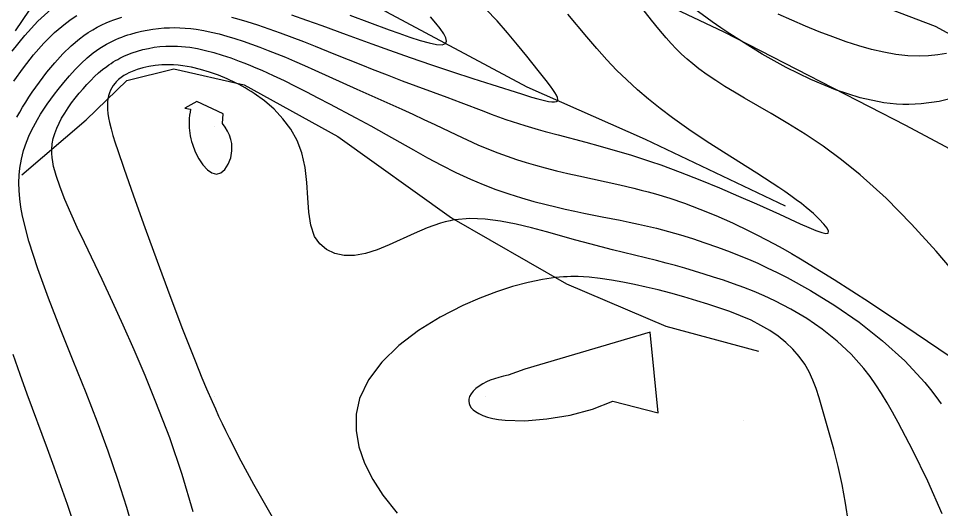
# Model space of a CAD drawing. Extents: x 2356077 to 2359823, y 225951 to 227822.
# Drawn here: x 2357935.9 to 2358021, y 226367.3 to 226412.6 of the extents above; entities that cross this region are included whole.
import ezdxf

# ---------------------------------------------------------------- set-up
doc = ezdxf.new("R2010")
doc.units = 0
for name, color, linetype in [('DTM Contours Major', 7, 'Continuous'), ('DTM Contours Minor', 7, 'Continuous'), ('Exist DTM Breakline', 7, 'Continuous'), ('Exist DTM Breakline Underwater', 7, 'Continuous'), ('Exist DTM Crownline', 7, 'Continuous'), ('Exist Roads EOP', 7, 'Continuous'), ('PH Exist DTM Breakline', 7, 'Continuous'), ('PH Exist DTM Point', 7, 'Continuous')]:
    doc.layers.add(name, color=color, linetype=linetype)

msp = doc.modelspace()

# ---------------------------------------------------------------- linework, layer by layer
at = {"layer": 'DTM Contours Major'}
for points in [[(2357961.074, 226412.926), (2357962.462, 226412.443), (2357963.882, 226411.934), (2357966.1, 226411.12), (2357968.478, 226410.243), (2357970.128, 226409.647), (2357972.038, 226408.978), (2357973.988, 226408.313), (2357975.928, 226407.666), (2357977.807, 226407.051), (2357979.574, 226406.481), (2357982.297, 226405.616), (2357983.226, 226405.332), (2357983.806, 226405.165), (2357984.414, 226405.008), (2357984.789, 226404.929), (2357985.105, 226404.883), (2357985.358, 226404.876), (2357985.539, 226404.913), (2357985.645, 226404.997), (2357985.671, 226405.122), (2357985.634, 226405.288), (2357985.54, 226405.496), (2357985.395, 226405.741), (2357985.206, 226406.023), (2357984.978, 226406.338), (2357984.575, 226406.873), (2357983.853, 226407.796), (2357982.803, 226409.116), (2357981.945, 226410.169), (2357981.022, 226411.263), (2357980.041, 226412.366), (2357979.011, 226413.451)], [(2357935.441, 226406.808), (2357936.309, 226408.044), (2357937.232, 226409.22), (2357938.196, 226410.312), (2357939.187, 226411.294), (2357940.19, 226412.139), (2357940.722, 226412.524), (2357941.253, 226412.868)], [(2357952.336, 226404.936), (2357951.224, 226404.307), (2357951.757, 226404.2), (2357951.702, 226403.928), (2357951.659, 226403.65), (2357951.629, 226403.366), (2357951.612, 226403.078), (2357951.611, 226402.785), (2357951.624, 226402.49), (2357951.647, 226402.241), (2357951.681, 226401.99), (2357951.726, 226401.739), (2357951.781, 226401.488), (2357951.846, 226401.237), (2357951.921, 226400.987), (2357952.187, 226400.288), (2357952.516, 226399.638), (2357952.891, 226399.071), (2357953.297, 226398.623), (2357953.718, 226398.33), (2357954.137, 226398.225), (2357954.552, 226398.341), (2357954.926, 226398.655), (2357955.235, 226399.125), (2357955.457, 226399.708), (2357955.57, 226400.359), (2357955.549, 226401.036), (2357955.468, 226401.429), (2357955.337, 226401.814), (2357955.16, 226402.186), (2357954.94, 226402.545), (2357954.682, 226402.887), (2357954.763, 226403.777), (2357952.336, 226404.936)], [(2358012.49, 226366.063), (2358012.232, 226367.841), (2358011.907, 226369.565), (2358011.532, 226371.227), (2358011.129, 226372.819), (2358010.714, 226374.333), (2358010.042, 226376.69), (2358009.776, 226377.573), (2358009.497, 226378.412), (2358009.193, 226379.206), (2358008.852, 226379.954), (2358008.459, 226380.656), (2358007.95, 226381.385), (2358007.367, 226382.058), (2358006.717, 226382.68), (2358006.004, 226383.251), (2358005.234, 226383.776), (2358004.413, 226384.256), (2358003.493, 226384.721), (2358002.533, 226385.144), (2358001.542, 226385.531), (2358000.532, 226385.887), (2357999.514, 226386.218), (2357998.498, 226386.528), (2357997.29, 226386.88), (2357996.095, 226387.211), (2357994.906, 226387.522), (2357993.818, 226387.789), (2357992.735, 226388.035), (2357991.662, 226388.253), (2357990.602, 226388.44), (2357989.562, 226388.588), (2357988.546, 226388.694), (2357988.037, 226388.729), (2357987.53, 226388.751), (2357987.199, 226388.756), (2357986.865, 226388.754), (2357986.524, 226388.744), (2357986.175, 226388.725), (2357985.813, 226388.697), (2357985.438, 226388.658), (2357984.231, 226388.48), (2357982.904, 226388.203), (2357981.48, 226387.828), (2357979.985, 226387.352), (2357978.444, 226386.774), (2357976.882, 226386.094), (2357974.796, 226385.019), (2357972.798, 226383.775), (2357970.972, 226382.382), (2357969.399, 226380.86), (2357968.162, 226379.229), (2357967.343, 226377.509), (2357967.029, 226376.046), (2357967.023, 226374.551), (2357967.297, 226373.04), (2357967.822, 226371.529), (2357968.57, 226370.032), (2357969.511, 226368.565), (2357970.809, 226366.919)]]:
    msp.add_lwpolyline(points, dxfattribs=at)
at = {"layer": 'DTM Contours Minor'}
for points in [[(2357935.583, 226411.449), (2357938.16, 226415.289)], [(2358022.721, 226388.597), (2358020.585, 226391.091), (2358018.318, 226393.59), (2358015.966, 226395.984), (2358013.575, 226398.164), (2358011.859, 226399.55), (2358010.162, 226400.788), (2358008.502, 226401.898), (2358006.893, 226402.899), (2358005.352, 226403.811), (2358002.905, 226405.223), (2358001.967, 226405.775), (2358001.076, 226406.316), (2358000.232, 226406.854), (2357999.433, 226407.397), (2357998.677, 226407.951), (2357998.127, 226408.389), (2357997.598, 226408.839), (2357997.089, 226409.305), (2357996.595, 226409.786), (2357996.115, 226410.286), (2357995.645, 226410.806), (2357994.971, 226411.601), (2357994.306, 226412.428), (2357992.97, 226414.128)], [(2357935.277, 226409.577), (2357936.447, 226411.031), (2357937.659, 226412.333), (2357938.891, 226413.438)], [(2358022.475, 226405.322), (2358020.859, 226404.934), (2358019.211, 226404.7), (2358018.645, 226404.661), (2358018.077, 226404.646), (2358017.505, 226404.652), (2358016.93, 226404.681), (2358016.35, 226404.733), (2358015.764, 226404.807), (2358013.562, 226405.269), (2358011.305, 226405.995), (2358009.024, 226406.94), (2358006.752, 226408.058), (2358004.519, 226409.304), (2358002.357, 226410.634), (2358001.532, 226411.171), (2358000.721, 226411.715), (2357999.921, 226412.267), (2357998.171, 226413.532)], [(2357935.709, 226403.467), (2357935.973, 226403.94), (2357936.246, 226404.406), (2357936.53, 226404.867), (2357936.824, 226405.324), (2357937.128, 226405.779), (2357937.786, 226406.71), (2357938.48, 226407.62), (2357939.204, 226408.492), (2357939.951, 226409.308), (2357940.714, 226410.054), (2357941.486, 226410.712), (2357941.897, 226411.02), (2357942.309, 226411.3), (2357942.721, 226411.554), (2357943.134, 226411.785), (2357943.547, 226411.993), (2357943.961, 226412.182), (2357944.316, 226412.328), (2357944.671, 226412.462), (2357945.028, 226412.584), (2357945.387, 226412.696)], [(2357955.517, 226412.712), (2357956.217, 226412.519), (2357956.932, 226412.308), (2357957.941, 226411.989), (2357958.975, 226411.641), (2357960.029, 226411.268), (2357961.098, 226410.873), (2357962.179, 226410.459), (2357963.267, 226410.03), (2357964.99, 226409.333), (2357967.624, 226408.263), (2357968.524, 226407.905), (2357969.903, 226407.37), (2357971.298, 226406.843), (2357975.403, 226405.318), (2357976.688, 226404.835), (2357978.821, 226404.017), (2357979.501, 226403.76), (2357980.174, 226403.512), (2357980.843, 226403.274), (2357981.431, 226403.074), (2357982.023, 226402.881), (2357982.62, 226402.694), (2357983.226, 226402.512), (2357983.843, 226402.333), (2357984.475, 226402.156), (2357985.677, 226401.832), (2357988.236, 226401.161), (2357989.581, 226400.799), (2357990.963, 226400.412), (2357992.376, 226399.99), (2357993.292, 226399.701), (2357994.222, 226399.393), (2357995.168, 226399.064), (2357996.953, 226398.405), (2357998.767, 226397.692), (2358000.572, 226396.949), (2358002.331, 226396.197), (2358004.008, 226395.459), (2358006.112, 226394.51), (2358008.032, 226393.633), (2358008.821, 226393.283), (2358009.488, 226393.007), (2358010.02, 226392.819), (2358010.399, 226392.736), (2358010.611, 226392.773), (2358010.646, 226392.939), (2358010.513, 226393.222), (2358010.227, 226393.603), (2358009.801, 226394.064), (2358009.249, 226394.585), (2358008.586, 226395.15), (2358008.143, 226395.5), (2358007.667, 226395.858), (2358007.159, 226396.225), (2358006.621, 226396.601), (2358006.055, 226396.985), (2358005.461, 226397.378), (2358004.04, 226398.291), (2358000.949, 226400.237), (2357999.352, 226401.264), (2357997.767, 226402.324), (2357996.231, 226403.412), (2357995.108, 226404.264), (2357994.033, 226405.131), (2357993.006, 226406.013), (2357992.025, 226406.912), (2357991.088, 226407.827), (2357990.196, 226408.758), (2357989.244, 226409.821), (2357988.333, 226410.89), (2357986.592, 226412.988)], [(2357966.461, 226412.905), (2357970.076, 226411.553), (2357970.974, 226411.225), (2357972, 226410.865), (2357972.942, 226410.559), (2357973.77, 226410.328), (2357974.456, 226410.189), (2357974.97, 226410.163), (2357975.285, 226410.269), (2357975.379, 226410.479), (2357975.318, 226410.789), (2357975.121, 226411.183), (2357974.806, 226411.648), (2357974.393, 226412.167), (2357973.9, 226412.727)], [(2358021.555, 226409.35), (2358020.73, 226409.218), (2358019.891, 226409.134), (2358019.036, 226409.105), (2358017.963, 226409.149), (2358016.866, 226409.273), (2358015.748, 226409.472), (2358014.611, 226409.736), (2358013.458, 226410.059), (2358012.293, 226410.433), (2358011.037, 226410.88), (2358009.776, 226411.367), (2358008.514, 226411.886), (2358007.259, 226412.428), (2358006.014, 226412.985)], [(2357946.559, 226364.972), (2357945.85, 226367.449), (2357945.035, 226370.009), (2357944.13, 226372.635), (2357943.148, 226375.311), (2357942.104, 226378.021), (2357940.923, 226380.98), (2357939.745, 226383.909), (2357938.629, 226386.759), (2357937.633, 226389.479), (2357936.818, 226392.019), (2357936.24, 226394.329), (2357936.091, 226395.159), (2357935.987, 226395.95), (2357935.926, 226396.704), (2357935.907, 226397.424), (2357935.929, 226398.112), (2357935.992, 226398.773), (2357936.133, 226399.606), (2357936.334, 226400.399), (2357936.589, 226401.156), (2357936.891, 226401.882), (2357937.232, 226402.58), (2357937.604, 226403.254), (2357937.896, 226403.738), (2357938.2, 226404.213), (2357938.515, 226404.678), (2357938.84, 226405.135), (2357939.174, 226405.585), (2357939.516, 226406.028), (2357940.032, 226406.667), (2357940.561, 226407.286), (2357941.101, 226407.876), (2357941.65, 226408.432), (2357942.207, 226408.945), (2357942.769, 226409.407), (2357943.069, 226409.629), (2357943.37, 226409.836), (2357943.672, 226410.028), (2357943.976, 226410.207), (2357944.283, 226410.372), (2357944.592, 226410.526), (2357944.858, 226410.648), (2357945.127, 226410.762), (2357945.399, 226410.869), (2357945.673, 226410.97), (2357945.95, 226411.064), (2357946.231, 226411.152), (2357946.72, 226411.29), (2357947.22, 226411.411), (2357947.73, 226411.516), (2357948.251, 226411.601), (2357948.781, 226411.667), (2357949.32, 226411.713), (2357949.794, 226411.736), (2357950.274, 226411.742), (2357950.762, 226411.731), (2357951.257, 226411.702), (2357951.76, 226411.656), (2357952.271, 226411.591), (2357952.96, 226411.476), (2357953.663, 226411.33), (2357954.378, 226411.156), (2357955.106, 226410.956), (2357955.844, 226410.733), (2357956.593, 226410.49), (2357957.361, 226410.226), (2357958.138, 226409.943), (2357958.925, 226409.645), (2357959.721, 226409.33), (2357960.525, 226409), (2357961.338, 226408.656), (2357962.275, 226408.248), (2357963.222, 226407.825), (2357967.101, 226406.062), (2357971.242, 226404.219), (2357972.274, 226403.75), (2357973.299, 226403.275), (2357974.305, 226402.796), (2357976.294, 226401.84), (2357977.28, 226401.378), (2357978.265, 226400.934), (2357979.248, 226400.517), (2357980.116, 226400.177), (2357980.985, 226399.861), (2357981.856, 226399.566), (2357982.73, 226399.292), (2357983.607, 226399.036), (2357984.488, 226398.796), (2357985.526, 226398.532), (2357986.568, 226398.283), (2357987.611, 226398.045), (2357991.38, 226397.216), (2357992.033, 226397.067), (2357992.687, 226396.911), (2357993.346, 226396.747), (2357994.011, 226396.571), (2357994.686, 226396.383), (2357996.002, 226395.982), (2357997.365, 226395.521), (2357998.778, 226394.992), (2358000.246, 226394.391), (2358001.772, 226393.712), (2358003.361, 226392.951), (2358004.099, 226392.578), (2358004.853, 226392.185), (2358005.626, 226391.772), (2358006.418, 226391.335), (2358007.232, 226390.873), (2358008.071, 226390.386), (2358011.166, 226388.497), (2358014.43, 226386.4), (2358017.709, 226384.224), (2358020.849, 226382.097), (2358026.331, 226378.354)], [(2357951.979, 226367.037), (2357950.985, 226370.474), (2357949.819, 226373.873), (2357948.554, 226377.176), (2357947.546, 226379.639), (2357946.533, 226382.004), (2357945.527, 226384.268), (2357944.538, 226386.426), (2357943.579, 226388.474), (2357941.954, 226391.892), (2357941.292, 226393.297), (2357940.688, 226394.62), (2357940.153, 226395.859), (2357939.697, 226397.013), (2357939.333, 226398.08), (2357939.206, 226398.514), (2357939.101, 226398.934), (2357939.019, 226399.341), (2357938.962, 226399.737), (2357938.932, 226400.125), (2357938.931, 226400.505), (2357938.977, 226401.004), (2357939.073, 226401.494), (2357939.213, 226401.976), (2357939.392, 226402.449), (2357939.604, 226402.915), (2357939.845, 226403.372), (2357940.129, 226403.857), (2357940.437, 226404.332), (2357940.763, 226404.794), (2357941.104, 226405.244), (2357941.457, 226405.68), (2357941.817, 226406.1), (2357942.171, 226406.492), (2357942.53, 226406.868), (2357942.892, 226407.224), (2357943.258, 226407.559), (2357943.628, 226407.872), (2357944.002, 226408.162), (2357944.202, 226408.305), (2357944.404, 226408.441), (2357944.607, 226408.57), (2357944.812, 226408.693), (2357945.019, 226408.81), (2357945.229, 226408.921), (2357945.594, 226409.098), (2357945.969, 226409.26), (2357946.355, 226409.408), (2357946.838, 226409.57), (2357947.338, 226409.711), (2357947.853, 226409.83), (2357948.381, 226409.924), (2357948.923, 226409.993), (2357949.476, 226410.034), (2357949.829, 226410.046), (2357950.187, 226410.046), (2357950.55, 226410.034), (2357950.917, 226410.01), (2357951.29, 226409.974), (2357951.668, 226409.926), (2357952.395, 226409.802), (2357953.139, 226409.638), (2357953.899, 226409.438), (2357954.67, 226409.205), (2357955.451, 226408.943), (2357956.239, 226408.656), (2357956.752, 226408.458), (2357957.269, 226408.251), (2357957.789, 226408.035), (2357958.313, 226407.81), (2357958.843, 226407.575), (2357959.379, 226407.33), (2357960.387, 226406.854), (2357961.414, 226406.349), (2357962.457, 226405.822), (2357963.511, 226405.276), (2357964.574, 226404.718), (2357967.01, 226403.416), (2357968.395, 226402.663), (2357969.807, 226401.879), (2357972.32, 226400.454), (2357973.613, 226399.734), (2357974.924, 226399.031), (2357976.249, 226398.361), (2357977.585, 226397.74), (2357978.767, 226397.244), (2357979.948, 226396.796), (2357981.125, 226396.391), (2357982.293, 226396.026), (2357983.446, 226395.697), (2357984.581, 226395.4), (2357985.471, 226395.183), (2357986.349, 226394.982), (2357987.214, 226394.794), (2357988.07, 226394.616), (2357989.761, 226394.28), (2357991.425, 226393.955), (2357992.257, 226393.787), (2357993.091, 226393.611), (2357993.929, 226393.423), (2357994.774, 226393.219), (2357995.863, 226392.933), (2357996.968, 226392.616), (2357998.089, 226392.268), (2357999.229, 226391.887), (2358000.387, 226391.476), (2358001.566, 226391.031), (2358002.4, 226390.702), (2358003.247, 226390.354), (2358004.11, 226389.981), (2358004.991, 226389.58), (2358005.894, 226389.148), (2358006.821, 226388.679), (2358008.992, 226387.481), (2358011.232, 226386.096), (2358013.472, 226384.538), (2358015.648, 226382.822), (2358017.691, 226380.965), (2358019.534, 226378.981), (2358020.063, 226378.334), (2358020.569, 226377.676), (2358021.056, 226377.008)], [(2358021.148, 226366.855), (2358019.809, 226369.854), (2358018.426, 226372.691), (2358017.068, 226375.288), (2358016.558, 226376.224), (2358016.053, 226377.115), (2358015.547, 226377.963), (2358015.029, 226378.77), (2358014.491, 226379.541), (2358013.924, 226380.277), (2358012.743, 226381.597), (2358011.451, 226382.802), (2358010.073, 226383.896), (2358008.636, 226384.879), (2358007.164, 226385.754), (2358005.684, 226386.522), (2358004.723, 226386.968), (2358003.77, 226387.375), (2358002.825, 226387.748), (2358001.889, 226388.092), (2358000.961, 226388.412), (2358000.043, 226388.713), (2357999.155, 226388.994), (2357998.274, 226389.262), (2357997.398, 226389.52), (2357996.524, 226389.768), (2357995.649, 226390.007), (2357994.772, 226390.238), (2357993.767, 226390.492), (2357990.707, 226391.241), (2357989.67, 226391.501), (2357988.624, 226391.773), (2357987.32, 226392.128), (2357984.613, 226392.888), (2357983.229, 226393.263), (2357981.812, 226393.607), (2357980.377, 226393.887), (2357978.943, 226394.068), (2357977.528, 226394.115), (2357976.15, 226393.995), (2357975.928, 226393.956), (2357975.706, 226393.913), (2357975.268, 226393.811), (2357974.833, 226393.691), (2357973.599, 226393.261), (2357972.393, 226392.748), (2357970.075, 226391.675), (2357968.969, 226391.219), (2357967.902, 226390.884), (2357966.882, 226390.714), (2357965.927, 226390.716), (2357965.058, 226390.892), (2357964.297, 226391.243), (2357963.668, 226391.769), (2357963.193, 226392.471), (2357962.846, 226393.499), (2357962.661, 226394.708), (2357962.562, 226396.04), (2357962.472, 226397.438), (2357962.317, 226398.843), (2357962.02, 226400.198), (2357961.583, 226401.331), (2357960.995, 226402.376), (2357960.28, 226403.333), (2357959.462, 226404.201), (2357958.564, 226404.979), (2357957.612, 226405.667), (2357957.342, 226405.842), (2357957.069, 226406.01), (2357956.793, 226406.172), (2357956.516, 226406.328), (2357956.235, 226406.479), (2357955.952, 226406.624), (2357955.142, 226407.006), (2357954.319, 226407.346), (2357953.489, 226407.641), (2357952.662, 226407.886), (2357951.843, 226408.079), (2357951.042, 226408.216), (2357950.596, 226408.267), (2357950.158, 226408.299), (2357949.729, 226408.312), (2357949.088, 226408.297), (2357948.471, 226408.242), (2357947.885, 226408.15), (2357947.331, 226408.025), (2357946.815, 226407.872), (2357946.341, 226407.692), (2357946.046, 226407.559), (2357945.828, 226407.446), (2357945.601, 226407.314), (2357945.459, 226407.222), (2357945.33, 226407.131), (2357945.208, 226407.036), (2357945.091, 226406.938), (2357944.98, 226406.835), (2357944.875, 226406.729), (2357944.776, 226406.619), (2357944.615, 226406.413), (2357944.473, 226406.194), (2357944.351, 226405.96), (2357944.249, 226405.711), (2357944.169, 226405.446), (2357944.112, 226405.165), (2357944.077, 226404.856), (2357944.067, 226404.527), (2357944.081, 226404.177), (2357944.12, 226403.802), (2357944.183, 226403.403), (2357944.269, 226402.976), (2357944.41, 226402.405), (2357944.585, 226401.786), (2357944.792, 226401.117), (2357945.029, 226400.394), (2357945.583, 226398.779), (2357946.488, 226396.201), (2357947.524, 226393.294), (2357948.65, 226390.188), (2357949.826, 226387.013), (2357951.009, 226383.897), (2357952.16, 226380.972), (2357952.801, 226379.404), (2357953.221, 226378.406), (2357953.731, 226377.23), (2357954.035, 226376.551), (2357954.342, 226375.878), (2357954.657, 226375.208), (2357954.979, 226374.536), (2357955.311, 226373.861), (2357956.4, 226371.745), (2357957.57, 226369.589), (2357958.792, 226367.428), (2357960.036, 226365.296)], [(2357994.191, 226383.626), (2357982.607, 226380.209), (2357981.082, 226379.66), (2357980.632, 226379.561), (2357980.204, 226379.448), (2357979.799, 226379.32), (2357979.419, 226379.179), (2357979.066, 226379.026), (2357978.742, 226378.862), (2357978.39, 226378.649), (2357978.088, 226378.423), (2357977.838, 226378.187), (2357977.644, 226377.944), (2357977.51, 226377.697), (2357977.439, 226377.448), (2357977.43, 226377.244), (2357977.465, 226377.042), (2357977.546, 226376.844), (2357977.671, 226376.653), (2357977.842, 226376.469), (2357978.059, 226376.295), (2357978.368, 226376.108), (2357978.738, 226375.939), (2357979.166, 226375.791), (2357979.651, 226375.666), (2357980.192, 226375.566), (2357980.786, 226375.495), (2357982.603, 226375.452), (2357984.649, 226375.615), (2357986.781, 226375.976), (2357988.858, 226376.522), (2357990.737, 226377.242), (2357994.919, 226376.187), (2357994.191, 226383.626)], [(2357941.13, 226365.48), (2357940.382, 226367.7), (2357939.77, 226369.442), (2357939.151, 226371.161), (2357938.53, 226372.861), (2357936.666, 226377.903), (2357936.003, 226379.726), (2357935.366, 226381.55)]]:
    msp.add_lwpolyline(points, dxfattribs=at)
at = {"layer": 'Exist DTM Breakline'}
for points in [[(2357739.379, 226441.004), (2357819.613, 226359.102), (2357890.87, 226277.588), (2357993.999, 226180.096), (2358102.764, 226183.23), (2358191.473, 226205.9), (2358275.273, 226131.78), (2358421.38, 226152.319), (2358505.025, 226137.402), (2358547.118, 226053.573)], [(2357719.555, 226395.117), (2357791.559, 226318.918), (2357850.785, 226251.619), (2357976.144, 226133.407), (2357988.46, 226117.463)]]:
    msp.add_spline(points, degree=3, dxfattribs=at)
at = {"layer": 'Exist DTM Breakline Underwater'}
for points in [[(2357739.428, 226434.309), (2357811.723, 226357.465), (2357885.724, 226276.345), (2357991.789, 226172.502), (2358103.028, 226173.66), (2358191.056, 226197.408), (2358272.648, 226122.63), (2358421.22, 226141.688), (2358498.765, 226117.394), (2358527.12, 226046.782)], [(2357722.365, 226399.093), (2357796.501, 226325.142), (2357855.427, 226255.408), (2357974.836, 226142.381), (2357994.862, 226118.943)]]:
    msp.add_spline(points, degree=3, dxfattribs=at)
at = {"layer": 'Exist DTM Crownline'}
msp.add_spline([(2357961.465, 226486.673), (2357999.185, 226463.862), (2358040.488, 226439.494), (2358082.464, 226416.687), (2358128.557, 226395.315), (2358176.403, 226377.251), (2358225.128, 226362.935), (2358275.501, 226351.109), (2358325.233, 226341.419), (2358354.103, 226336.436)], degree=3, dxfattribs=at)
at = {"layer": 'Exist Roads EOP'}
for points in [[(2357967.829, 226497), (2358005.374, 226474.316), (2358045.839, 226450.357), (2358088.087, 226427.658), (2358132.95, 226407.061), (2358180.231, 226389.129), (2358228.078, 226374.893), (2358278.061, 226362.951), (2358326.858, 226353.644), (2358356.275, 226348.396)], [(2357955.084, 226476.749), (2357994.19, 226453), (2358034.71, 226429.329), (2358077.729, 226406.125), (2358125, 226384.116), (2358172.5, 226366.25), (2358222.625, 226351.557), (2358273.339, 226339.536), (2358323.917, 226329.728), (2358352.109, 226324.798)]]:
    msp.add_spline(points, degree=3, dxfattribs=at)
at = {"layer": 'PH Exist DTM Breakline'}
for points in [[(2358032.766, 226394.702), (2358017.774, 226402.713), (2358001, 226411.311), (2357985.203, 226418.844), (2357974.576, 226424.508), (2357964.416, 226430.875), (2357951.621, 226440.159), (2357940.183, 226450.212), (2357928.159, 226457.758), (2357912.457, 226467.765), (2357909.15, 226473.389), (2357912.149, 226477.459), (2357917.407, 226477.227), (2357923.357, 226474.123), (2357938.204, 226463.758), (2357951.187, 226453.9), (2357962.343, 226443.204), (2357972.353, 226435.271), (2357983.561, 226427.17), (2357996.022, 226420.9), (2358008.095, 226416.614), (2358020.502, 226411.883), (2358033.691, 226404.706)], [(2358006.67, 226395.249), (2357993.765, 226401.424), (2357982.838, 226406.233), (2357969.877, 226413.159), (2357956.45, 226421.008), (2357946.343, 226426.409), (2357938.934, 226429.008), (2357933.199, 226430.383)], [(2357936.171, 226398.145), (2357942.123, 226403.235), (2357945.852, 226406.853), (2357950.216, 226407.946), (2357956.712, 226406.449), (2357965.351, 226401.68), (2357975.848, 226394.168), (2357986.446, 226388.079), (2357995.638, 226384.192), (2358004.181, 226381.875)]]:
    msp.add_lwpolyline(points, dxfattribs=at)
at = {"layer": 'PH Exist DTM Point'}
for p, q in [((2357953.944, 226402.655), (2357953.944, 226402.655)), ((2357953.944, 226377.655), (2357953.944, 226377.655)), ((2357978.944, 226377.655), (2357978.944, 226377.655)), ((2358002.783, 226375.464), (2358002.783, 226375.464))]:
    msp.add_line(p, q, dxfattribs=at)

doc.saveas('drawing.dxf')
